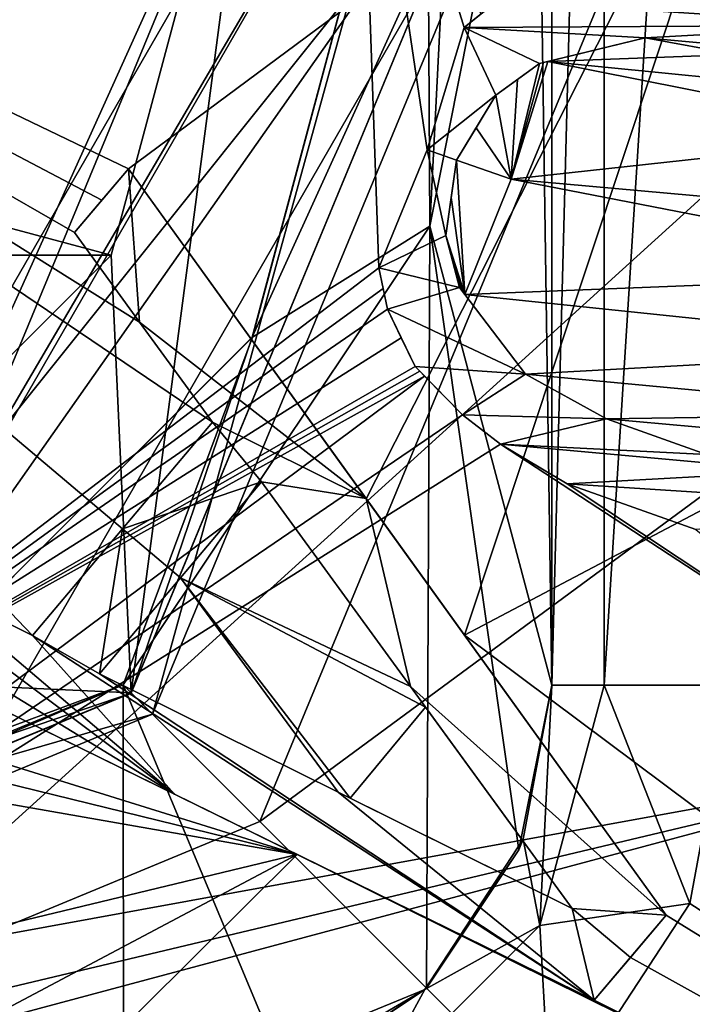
# Model space of a CAD drawing. Header units: millimetres. Extents: x -20 to 172, y -100 to 100.
# Tile 335 of 346: x 125.02 to 128.79, y 66.11 to 71.63. Entities that reach past the tile are written whole.
import ezdxf

# ---------------------------------------------------------------- set-up
doc = ezdxf.new("R2010")
doc.units = ezdxf.units.MM
doc.header["$LTSCALE"] = 37.722908
for name, color, linetype in [('1328', 7, 'CONTINUOUS'), ('1329', 7, 'CONTINUOUS'), ('1332', 7, 'CONTINUOUS'), ('1636', 7, 'CONTINUOUS'), ('1637', 7, 'CONTINUOUS'), ('1645', 7, 'CONTINUOUS'), ('1646', 7, 'CONTINUOUS'), ('1647', 7, 'CONTINUOUS'), ('1648', 7, 'CONTINUOUS'), ('1650', 7, 'CONTINUOUS'), ('1652', 7, 'CONTINUOUS'), ('1654', 7, 'CONTINUOUS'), ('1758', 7, 'CONTINUOUS'), ('1759', 7, 'CONTINUOUS'), ('1760', 7, 'CONTINUOUS'), ('1761', 7, 'CONTINUOUS'), ('1762', 7, 'CONTINUOUS'), ('1763', 7, 'CONTINUOUS'), ('1764', 7, 'CONTINUOUS'), ('1769', 7, 'CONTINUOUS'), ('1770', 7, 'CONTINUOUS'), ('1771', 7, 'CONTINUOUS'), ('1772', 7, 'CONTINUOUS'), ('1773', 7, 'CONTINUOUS'), ('1774', 7, 'CONTINUOUS'), ('1775', 7, 'CONTINUOUS'), ('1776', 7, 'CONTINUOUS'), ('1777', 7, 'CONTINUOUS'), ('1795', 7, 'CONTINUOUS'), ('1796', 7, 'CONTINUOUS'), ('3851', 7, 'CONTINUOUS'), ('3853', 7, 'CONTINUOUS'), ('3854', 7, 'CONTINUOUS'), ('3856', 7, 'CONTINUOUS'), ('3859', 7, 'CONTINUOUS'), ('3863', 7, 'CONTINUOUS'), ('3867', 7, 'CONTINUOUS'), ('3868', 7, 'CONTINUOUS'), ('3870', 7, 'CONTINUOUS'), ('3875', 7, 'CONTINUOUS'), ('3877', 7, 'CONTINUOUS'), ('3878', 7, 'CONTINUOUS'), ('3879', 7, 'CONTINUOUS'), ('3880', 7, 'CONTINUOUS'), ('3882', 7, 'CONTINUOUS'), ('3915', 7, 'CONTINUOUS'), ('3916', 7, 'CONTINUOUS'), ('3917', 7, 'CONTINUOUS'), ('3918', 7, 'CONTINUOUS'), ('3919', 7, 'CONTINUOUS'), ('3920', 7, 'CONTINUOUS'), ('3922', 7, 'CONTINUOUS'), ('3923', 7, 'CONTINUOUS'), ('3924', 7, 'CONTINUOUS'), ('3925', 7, 'CONTINUOUS'), ('4069', 7, 'CONTINUOUS')]:
    doc.layers.add(name, color=color, linetype=linetype)

msp = doc.modelspace()

# ---------------------------------------------------------------- linework, layer by layer
at = {"layer": '1328', "color": 7, "linetype": 'Continuous', "true_color": 0xf5f5f5}
for points in [[(129, 73.5, -15), (130.6065, 62.8935, -15), (126.364, 67.136, -15), (129, 73.5, -15)], [(126.364, 67.136, -15), (130.6065, 62.8935, -15), (120, 64.5, -15), (126.364, 67.136, -15)]]:
    msp.add_3dface(points, dxfattribs=at)
at = {"layer": '1329', "color": 7, "linetype": 'Continuous', "true_color": 0xf5f5f5}
for points in [[(130.6065, 62.8935, -12), (135, 73.5, -12), (126.364, 67.136, -12), (130.6065, 62.8935, -12)], [(135, 73.5, -12), (129, 73.5, -12), (126.364, 67.136, -12), (135, 73.5, -12)], [(120, 64.5, -12), (130.6065, 62.8935, -12), (126.364, 67.136, -12), (120, 64.5, -12)]]:
    msp.add_3dface(points, dxfattribs=at)
at = {"layer": '1332', "color": 7, "linetype": 'Continuous', "true_color": 0xf5f5f5}
for points in [[(129, 73.5, -15), (126.364, 67.136, -15), (129, 73.5, -12), (129, 73.5, -15)], [(129, 73.5, -12), (126.364, 67.136, -15), (126.364, 67.136, -12), (129, 73.5, -12)], [(126.364, 67.136, -15), (120, 64.5, -15), (126.364, 67.136, -12), (126.364, 67.136, -15)], [(120, 64.5, -15), (120, 64.5, -12), (126.364, 67.136, -12), (120, 64.5, -15)]]:
    msp.add_3dface(points, dxfattribs=at)
at = {"layer": '1636', "color": 7, "linetype": 'Continuous', "true_color": 0xf5f5f5}
for points in [[(128.25, 73.5, -15), (124.125, 66.3553, -15), (132, 73.5, -15), (128.25, 73.5, -15)], [(132, 73.5, -15), (124.125, 66.3553, -15), (130.3912, 67.4992, -15), (132, 73.5, -15)], [(130.3912, 67.4992, -15), (124.125, 66.3553, -15), (114, 63.1077, -15), (130.3912, 67.4992, -15)], [(126, 63.1077, -15), (130.3912, 67.4992, -15), (114, 63.1077, -15), (126, 63.1077, -15)]]:
    msp.add_3dface(points, dxfattribs=at)
at = {"layer": '1637', "color": 7, "linetype": 'Continuous', "true_color": 0xf5f5f5}
for points in [[(128.6368, 73.3446, -28.55), (128.8894, 73.3819, -28.55), (130.6637, 70.9407, -28.55), (128.6368, 73.3446, -28.55)], [(128.2064, 72.6531, -28.55), (128.6368, 73.3446, -28.55), (130.1863, 71.376, -28.55), (128.2064, 72.6531, -28.55)], [(130.1863, 71.376, -28.55), (128.6368, 73.3446, -28.55), (130.3989, 71.2119, -28.55), (130.1863, 71.376, -28.55)], [(130.3989, 71.2119, -28.55), (128.6368, 73.3446, -28.55), (130.6637, 70.9407, -28.55), (130.3989, 71.2119, -28.55)], [(129.0918, 71.8543, -28.55), (128.2064, 72.6531, -28.55), (129.8134, 71.5973, -28.55), (129.0918, 71.8543, -28.55)], [(129.8134, 71.5973, -28.55), (128.2064, 72.6531, -28.55), (130.1863, 71.376, -28.55), (129.8134, 71.5973, -28.55)], [(128.5232, 71.526, -28.55), (129.0322, 71.4332, -28.55), (127.9768, 71.3945, -28.55), (128.5232, 71.526, -28.55)], [(129.0322, 71.4332, -28.55), (129.5934, 71.2333, -28.55), (127.9768, 71.3945, -28.55), (129.0322, 71.4332, -28.55)], [(127.9768, 71.3945, -28.55), (130.0465, 70.9835, -28.55), (127.7728, 70.7349, -28.55), (127.9768, 71.3945, -28.55)], [(129.5934, 71.2333, -28.55), (130.0465, 70.9835, -28.55), (127.9768, 71.3945, -28.55), (129.5934, 71.2333, -28.55)], [(130.0465, 70.9835, -28.55), (130.4157, 70.4982, -28.55), (127.7728, 70.7349, -28.55), (130.0465, 70.9835, -28.55)], [(130.4922, 70.2056, -28.55), (127.5119, 70.0893, -28.55), (127.7728, 70.7349, -28.55), (130.4922, 70.2056, -28.55)], [(130.4157, 70.4982, -28.55), (130.4922, 70.2056, -28.55), (127.7728, 70.7349, -28.55), (130.4157, 70.4982, -28.55)], [(130.4326, 69.7845, -28.55), (127.5119, 70.0893, -28.55), (130.4922, 70.2056, -28.55), (130.4326, 69.7845, -28.55)], [(127.8522, 69.642, -28.55), (127.5119, 70.0893, -28.55), (130.4326, 69.7845, -28.55), (127.8522, 69.642, -28.55)], [(130.2126, 69.4205, -28.55), (127.8522, 69.642, -28.55), (130.4326, 69.7845, -28.55), (130.2126, 69.4205, -28.55)], [(127.2869, 69.6317, -28.55), (127.4999, 69.4136, -28.55), (121.6239, 65.4119, -28.55), (127.2869, 69.6317, -28.55)], [(128.3053, 69.3921, -28.55), (127.8522, 69.642, -28.55), (130.2126, 69.4205, -28.55), (128.3053, 69.3921, -28.55)], [(127.4999, 69.4136, -28.55), (127.7124, 69.2494, -28.55), (121.6239, 65.4119, -28.55), (127.4999, 69.4136, -28.55)], [(129.9684, 69.2421, -28.55), (128.3053, 69.3921, -28.55), (130.2126, 69.4205, -28.55), (129.9684, 69.2421, -28.55)], [(128.8665, 69.1923, -28.55), (128.3053, 69.3921, -28.55), (129.9684, 69.2421, -28.55), (128.8665, 69.1923, -28.55)], [(127.7124, 69.2494, -28.55), (130.3912, 67.4992, -28.55), (121.6239, 65.4119, -28.55), (127.7124, 69.2494, -28.55)], [(128.0853, 69.0282, -28.55), (130.3912, 67.4992, -28.55), (127.7124, 69.2494, -28.55), (128.0853, 69.0282, -28.55)], [(128.8069, 68.7712, -28.55), (130.3912, 67.4992, -28.55), (128.0853, 69.0282, -28.55), (128.8069, 68.7712, -28.55)], [(114, 63.1077, -28.55), (109.6088, 67.4992, -28.55), (126, 63.1077, -28.55), (114, 63.1077, -28.55)], [(126, 63.1077, -28.55), (109.6088, 67.4992, -28.55), (121.6239, 65.4119, -28.55), (126, 63.1077, -28.55)], [(130.3912, 67.4992, -28.55), (126, 63.1077, -28.55), (121.6239, 65.4119, -28.55), (130.3912, 67.4992, -28.55)]]:
    msp.add_3dface(points, dxfattribs=at)
at = {"layer": '1645', "color": 7, "linetype": 'Continuous', "true_color": 0xf5f5f5}
for points in [[(126.9175, 73.5, -16.3325), (126.9175, 73.5, -27.2175), (123.4587, 67.5093, -27.2175), (126.9175, 73.5, -16.3325)], [(126.9175, 73.5, -16.3325), (123.4587, 67.5093, -27.2175), (123.4587, 67.5093, -16.3325), (126.9175, 73.5, -16.3325)]]:
    msp.add_3dface(points, dxfattribs=at)
at = {"layer": '1646', "color": 7, "linetype": 'Continuous', "true_color": 0xf5f5f5}
for points in [[(123.4587, 67.5093, -27.2175), (126.9175, 73.5, -27.2175), (127.0297, 70.2373, -28.05), (123.4587, 67.5093, -27.2175)], [(127.0297, 70.2373, -28.05), (126.9175, 73.5, -27.2175), (127.3006, 70.8992, -28.05), (127.0297, 70.2373, -28.05)], [(127.3006, 70.8992, -28.05), (126.9175, 73.5, -27.2175), (127.5096, 71.5846, -28.05), (127.3006, 70.8992, -28.05)], [(127.5096, 71.5846, -28.05), (126.9175, 73.5, -27.2175), (127.6013, 71.6586, -28.1211), (127.5096, 71.5846, -28.05)], [(123.4587, 67.5093, -27.2175), (127.0297, 70.2373, -28.05), (127.054, 70.122, -28.1211), (123.4587, 67.5093, -27.2175)], [(127.0784, 70.006, -28.1938), (123.4587, 67.5093, -27.2175), (127.054, 70.122, -28.1211), (127.0784, 70.006, -28.1938)], [(127.1564, 69.8461, -28.3352), (123.4587, 67.5093, -27.2175), (127.0784, 70.006, -28.1938), (127.1564, 69.8461, -28.3352)], [(127.2351, 69.6848, -28.4794), (123.4587, 67.5093, -27.2175), (127.1564, 69.8461, -28.3352), (127.2351, 69.6848, -28.4794)], [(127.261, 69.6583, -28.5147), (123.4587, 67.5093, -27.2175), (127.2351, 69.6848, -28.4794), (127.261, 69.6583, -28.5147)], [(127.2869, 69.6317, -28.55), (121.6239, 65.4119, -28.55), (123.4587, 67.5093, -27.2175), (127.2869, 69.6317, -28.55)], [(127.2869, 69.6317, -28.55), (123.4587, 67.5093, -27.2175), (127.261, 69.6583, -28.5147), (127.2869, 69.6317, -28.55)]]:
    msp.add_3dface(points, dxfattribs=at)
at = {"layer": '1647', "color": 7, "linetype": 'Continuous', "true_color": 0xf5f5f5}
for points in [[(127.9768, 71.3945, -28.55), (127.7728, 70.7349, -28.55), (127.9536, 71.3889, -28.529), (127.9768, 71.3945, -28.55)], [(127.9536, 71.3889, -28.529), (127.7728, 70.7349, -28.55), (127.9304, 71.3833, -28.508), (127.9536, 71.3889, -28.529)], [(127.9304, 71.3833, -28.508), (127.7728, 70.7349, -28.55), (127.8078, 71.2938, -28.4135), (127.9304, 71.3833, -28.508)], [(127.8078, 71.2938, -28.4135), (127.7728, 70.7349, -28.55), (127.6861, 71.2049, -28.3215), (127.8078, 71.2938, -28.4135)], [(127.6861, 71.2049, -28.3215), (127.7728, 70.7349, -28.55), (127.5758, 71.0223, -28.2706), (127.6861, 71.2049, -28.3215)], [(127.5758, 71.0223, -28.2706), (127.7728, 70.7349, -28.55), (127.4662, 70.841, -28.2255), (127.5758, 71.0223, -28.2706)], [(127.4662, 70.841, -28.2255), (127.5119, 70.0893, -28.55), (127.4365, 70.6313, -28.2706), (127.4662, 70.841, -28.2255)], [(127.7728, 70.7349, -28.55), (127.5119, 70.0893, -28.55), (127.4662, 70.841, -28.2255), (127.7728, 70.7349, -28.55)], [(127.4365, 70.6313, -28.2706), (127.5119, 70.0893, -28.55), (127.4065, 70.4199, -28.3215), (127.4365, 70.6313, -28.2706)], [(127.4065, 70.4199, -28.3215), (127.5119, 70.0893, -28.55), (127.4446, 70.2741, -28.4135), (127.4065, 70.4199, -28.3215)], [(127.5119, 70.0893, -28.55), (127.4975, 70.1083, -28.529), (127.4446, 70.2741, -28.4135), (127.5119, 70.0893, -28.55)], [(127.483, 70.1273, -28.508), (127.4446, 70.2741, -28.4135), (127.4975, 70.1083, -28.529), (127.483, 70.1273, -28.508)]]:
    msp.add_3dface(points, dxfattribs=at)
at = {"layer": '1648', "color": 7, "linetype": 'Continuous', "true_color": 0xf5f5f5}
for points in [[(124.125, 66.3553, -15), (128.25, 73.5, -15), (123.4587, 67.5093, -16.3325), (124.125, 66.3553, -15)], [(128.25, 73.5, -15), (126.9175, 73.5, -16.3325), (123.4587, 67.5093, -16.3325), (128.25, 73.5, -15)]]:
    msp.add_3dface(points, dxfattribs=at)
at = {"layer": '1650', "color": 7, "linetype": 'Continuous', "true_color": 0xf5f5f5}
msp.add_3dface([(126, 63.1077, -28.55), (130.3912, 67.4992, -28.55), (128.9428, 64.8067, -28.2776), (126, 63.1077, -28.55)], dxfattribs=at)
at = {"layer": '1652', "color": 7, "linetype": 'Continuous', "true_color": 0xf5f5f5}
msp.add_3dface([(130.3912, 67.4992, -15), (126, 63.1077, -15), (128.9428, 64.8067, -15.2724), (130.3912, 67.4992, -15)], dxfattribs=at)
at = {"layer": '1654', "color": 7, "linetype": 'Continuous', "true_color": 0xf5f5f5}
for points in [[(129.0918, 71.8543, -28.05), (129.8134, 71.5973, -28.05), (127.6935, 71.7331, -28.05), (129.0918, 71.8543, -28.05)], [(129.8134, 71.5973, -28.05), (127.5096, 71.5846, -28.05), (127.6935, 71.7331, -28.05), (129.8134, 71.5973, -28.05)], [(128.5232, 71.526, -28.05), (127.5096, 71.5846, -28.05), (129.8134, 71.5973, -28.05), (128.5232, 71.526, -28.05)], [(130.1863, 71.376, -28.05), (128.5232, 71.526, -28.05), (129.8134, 71.5973, -28.05), (130.1863, 71.376, -28.05)], [(127.3006, 70.8992, -28.05), (127.5096, 71.5846, -28.05), (127.6861, 71.2049, -28.05), (127.3006, 70.8992, -28.05)], [(127.6861, 71.2049, -28.05), (127.5096, 71.5846, -28.05), (127.9304, 71.3833, -28.05), (127.6861, 71.2049, -28.05)], [(127.9304, 71.3833, -28.05), (127.5096, 71.5846, -28.05), (128.5232, 71.526, -28.05), (127.9304, 71.3833, -28.05)], [(129.0322, 71.4332, -28.05), (128.5232, 71.526, -28.05), (130.1863, 71.376, -28.05), (129.0322, 71.4332, -28.05)], [(127.4662, 70.841, -28.05), (127.3006, 70.8992, -28.05), (127.6861, 71.2049, -28.05), (127.4662, 70.841, -28.05)], [(127.0297, 70.2373, -28.05), (127.3006, 70.8992, -28.05), (127.4065, 70.4199, -28.05), (127.0297, 70.2373, -28.05)], [(127.4065, 70.4199, -28.05), (127.3006, 70.8992, -28.05), (127.4662, 70.841, -28.05), (127.4065, 70.4199, -28.05)], [(127.483, 70.1273, -28.05), (127.0297, 70.2373, -28.05), (127.4065, 70.4199, -28.05), (127.483, 70.1273, -28.05)], [(127.0297, 70.2373, -28.05), (127.483, 70.1273, -28.05), (127.0784, 70.006, -28.05), (127.0297, 70.2373, -28.05)], [(127.483, 70.1273, -28.05), (127.8522, 69.642, -28.05), (127.0784, 70.006, -28.05), (127.483, 70.1273, -28.05)], [(127.0784, 70.006, -28.05), (127.8522, 69.642, -28.05), (127.2351, 69.6848, -28.05), (127.0784, 70.006, -28.05)], [(127.2351, 69.6848, -28.05), (127.8522, 69.642, -28.05), (127.4999, 69.4136, -28.05), (127.2351, 69.6848, -28.05)], [(127.8522, 69.642, -28.05), (128.3053, 69.3921, -28.05), (127.4999, 69.4136, -28.05), (127.8522, 69.642, -28.05)], [(127.4999, 69.4136, -28.05), (128.3053, 69.3921, -28.05), (127.7124, 69.2494, -28.05), (127.4999, 69.4136, -28.05)], [(128.3053, 69.3921, -28.05), (128.8665, 69.1923, -28.05), (127.7124, 69.2494, -28.05), (128.3053, 69.3921, -28.05)], [(128.8665, 69.1923, -28.05), (129.3755, 69.0994, -28.05), (127.7124, 69.2494, -28.05), (128.8665, 69.1923, -28.05)], [(127.7124, 69.2494, -28.05), (129.3755, 69.0994, -28.05), (128.0853, 69.0282, -28.05), (127.7124, 69.2494, -28.05)], [(128.0853, 69.0282, -28.05), (129.3755, 69.0994, -28.05), (130.2052, 68.8924, -28.05), (128.0853, 69.0282, -28.05)], [(128.8069, 68.7712, -28.05), (128.0853, 69.0282, -28.05), (130.2052, 68.8924, -28.05), (128.8069, 68.7712, -28.05)]]:
    msp.add_3dface(points, dxfattribs=at)
at = {"layer": '1758', "color": 7, "linetype": 'Continuous', "true_color": 0xf5f5f5}
for points in [[(128.8069, 68.7712, -28.55), (128.0853, 69.0282, -28.55), (128.8069, 68.7712, -28.05), (128.8069, 68.7712, -28.55)], [(128.0853, 69.0282, -28.55), (128.0853, 69.0282, -28.05), (128.8069, 68.7712, -28.05), (128.0853, 69.0282, -28.55)]]:
    msp.add_3dface(points, dxfattribs=at)
at = {"layer": '1759', "color": 7, "linetype": 'Continuous', "true_color": 0xf5f5f5}
for points in [[(128.0853, 69.0282, -28.55), (127.7124, 69.2494, -28.55), (127.7124, 69.2494, -28.05), (128.0853, 69.0282, -28.55)], [(128.0853, 69.0282, -28.55), (127.7124, 69.2494, -28.05), (128.0853, 69.0282, -28.05), (128.0853, 69.0282, -28.55)]]:
    msp.add_3dface(points, dxfattribs=at)
at = {"layer": '1760', "color": 7, "linetype": 'Continuous', "true_color": 0xf5f5f5}
for points in [[(127.7124, 69.2494, -28.55), (127.4999, 69.4136, -28.55), (127.4999, 69.4136, -28.05), (127.7124, 69.2494, -28.55)], [(127.7124, 69.2494, -28.55), (127.4999, 69.4136, -28.05), (127.7124, 69.2494, -28.05), (127.7124, 69.2494, -28.55)]]:
    msp.add_3dface(points, dxfattribs=at)
at = {"layer": '1761', "color": 7, "linetype": 'Continuous', "true_color": 0xf5f5f5}
for points in [[(127.4999, 69.4136, -28.55), (127.261, 69.6583, -28.5147), (127.2351, 69.6848, -28.4794), (127.4999, 69.4136, -28.55)], [(127.4999, 69.4136, -28.55), (127.2351, 69.6848, -28.4794), (127.2351, 69.6848, -28.05), (127.4999, 69.4136, -28.55)], [(127.4999, 69.4136, -28.55), (127.2351, 69.6848, -28.05), (127.4999, 69.4136, -28.05), (127.4999, 69.4136, -28.55)], [(127.4999, 69.4136, -28.55), (127.2869, 69.6317, -28.55), (127.261, 69.6583, -28.5147), (127.4999, 69.4136, -28.55)]]:
    msp.add_3dface(points, dxfattribs=at)
at = {"layer": '1762', "color": 7, "linetype": 'Continuous', "true_color": 0xf5f5f5}
for points in [[(127.2351, 69.6848, -28.4794), (127.1564, 69.8461, -28.3352), (127.0784, 70.006, -28.05), (127.2351, 69.6848, -28.4794)], [(127.2351, 69.6848, -28.4794), (127.0784, 70.006, -28.05), (127.2351, 69.6848, -28.05), (127.2351, 69.6848, -28.4794)], [(127.1564, 69.8461, -28.3352), (127.0784, 70.006, -28.1938), (127.0784, 70.006, -28.05), (127.1564, 69.8461, -28.3352)]]:
    msp.add_3dface(points, dxfattribs=at)
at = {"layer": '1763', "color": 7, "linetype": 'Continuous', "true_color": 0xf5f5f5}
for points in [[(127.054, 70.122, -28.1211), (127.0297, 70.2373, -28.05), (127.0784, 70.006, -28.05), (127.054, 70.122, -28.1211)], [(127.0784, 70.006, -28.1938), (127.054, 70.122, -28.1211), (127.0784, 70.006, -28.05), (127.0784, 70.006, -28.1938)]]:
    msp.add_3dface(points, dxfattribs=at)
at = {"layer": '1764', "color": 7, "linetype": 'Continuous', "true_color": 0xf5f5f5}
msp.add_3dface([(127.5096, 71.5846, -28.05), (127.6013, 71.6586, -28.1211), (127.6935, 71.7331, -28.05), (127.5096, 71.5846, -28.05)], dxfattribs=at)
at = {"layer": '1769', "color": 7, "linetype": 'Continuous', "true_color": 0xf5f5f5}
for points in [[(129.0322, 71.4332, -28.55), (128.5232, 71.526, -28.55), (129.0322, 71.4332, -28.05), (129.0322, 71.4332, -28.55)], [(129.0322, 71.4332, -28.05), (128.5232, 71.526, -28.55), (128.5232, 71.526, -28.05), (129.0322, 71.4332, -28.05)]]:
    msp.add_3dface(points, dxfattribs=at)
at = {"layer": '1770', "color": 7, "linetype": 'Continuous', "true_color": 0xf5f5f5}
for points in [[(127.9536, 71.3889, -28.529), (127.9304, 71.3833, -28.508), (128.5232, 71.526, -28.05), (127.9536, 71.3889, -28.529)], [(127.9304, 71.3833, -28.508), (127.9304, 71.3833, -28.05), (128.5232, 71.526, -28.05), (127.9304, 71.3833, -28.508)], [(127.9768, 71.3945, -28.55), (127.9536, 71.3889, -28.529), (128.5232, 71.526, -28.05), (127.9768, 71.3945, -28.55)], [(128.5232, 71.526, -28.55), (127.9768, 71.3945, -28.55), (128.5232, 71.526, -28.05), (128.5232, 71.526, -28.55)]]:
    msp.add_3dface(points, dxfattribs=at)
at = {"layer": '1771', "color": 7, "linetype": 'Continuous', "true_color": 0xf5f5f5}
for points in [[(127.9304, 71.3833, -28.508), (127.8078, 71.2938, -28.4135), (127.6861, 71.2049, -28.05), (127.9304, 71.3833, -28.508)], [(127.9304, 71.3833, -28.508), (127.6861, 71.2049, -28.05), (127.9304, 71.3833, -28.05), (127.9304, 71.3833, -28.508)], [(127.8078, 71.2938, -28.4135), (127.6861, 71.2049, -28.3215), (127.6861, 71.2049, -28.05), (127.8078, 71.2938, -28.4135)]]:
    msp.add_3dface(points, dxfattribs=at)
at = {"layer": '1772', "color": 7, "linetype": 'Continuous', "true_color": 0xf5f5f5}
for points in [[(127.5758, 71.0223, -28.2706), (127.4662, 70.841, -28.2255), (127.6861, 71.2049, -28.05), (127.5758, 71.0223, -28.2706)], [(127.4662, 70.841, -28.2255), (127.4662, 70.841, -28.05), (127.6861, 71.2049, -28.05), (127.4662, 70.841, -28.2255)], [(127.6861, 71.2049, -28.3215), (127.5758, 71.0223, -28.2706), (127.6861, 71.2049, -28.05), (127.6861, 71.2049, -28.3215)]]:
    msp.add_3dface(points, dxfattribs=at)
at = {"layer": '1773', "color": 7, "linetype": 'Continuous', "true_color": 0xf5f5f5}
for points in [[(127.4365, 70.6313, -28.2706), (127.4065, 70.4199, -28.3215), (127.4662, 70.841, -28.05), (127.4365, 70.6313, -28.2706)], [(127.4065, 70.4199, -28.3215), (127.4065, 70.4199, -28.05), (127.4662, 70.841, -28.05), (127.4065, 70.4199, -28.3215)], [(127.4662, 70.841, -28.2255), (127.4365, 70.6313, -28.2706), (127.4662, 70.841, -28.05), (127.4662, 70.841, -28.2255)]]:
    msp.add_3dface(points, dxfattribs=at)
at = {"layer": '1774', "color": 7, "linetype": 'Continuous', "true_color": 0xf5f5f5}
for points in [[(127.4065, 70.4199, -28.3215), (127.4446, 70.2741, -28.4135), (127.483, 70.1273, -28.05), (127.4065, 70.4199, -28.3215)], [(127.4065, 70.4199, -28.3215), (127.483, 70.1273, -28.05), (127.4065, 70.4199, -28.05), (127.4065, 70.4199, -28.3215)], [(127.4446, 70.2741, -28.4135), (127.483, 70.1273, -28.508), (127.483, 70.1273, -28.05), (127.4446, 70.2741, -28.4135)]]:
    msp.add_3dface(points, dxfattribs=at)
at = {"layer": '1775', "color": 7, "linetype": 'Continuous', "true_color": 0xf5f5f5}
for points in [[(127.5119, 70.0893, -28.55), (127.8522, 69.642, -28.55), (127.483, 70.1273, -28.05), (127.5119, 70.0893, -28.55)], [(127.4975, 70.1083, -28.529), (127.5119, 70.0893, -28.55), (127.483, 70.1273, -28.05), (127.4975, 70.1083, -28.529)], [(127.8522, 69.642, -28.55), (127.8522, 69.642, -28.05), (127.483, 70.1273, -28.05), (127.8522, 69.642, -28.55)], [(127.483, 70.1273, -28.508), (127.4975, 70.1083, -28.529), (127.483, 70.1273, -28.05), (127.483, 70.1273, -28.508)]]:
    msp.add_3dface(points, dxfattribs=at)
at = {"layer": '1776', "color": 7, "linetype": 'Continuous', "true_color": 0xf5f5f5}
for points in [[(127.8522, 69.642, -28.55), (128.3053, 69.3921, -28.55), (127.8522, 69.642, -28.05), (127.8522, 69.642, -28.55)], [(128.3053, 69.3921, -28.55), (128.3053, 69.3921, -28.05), (127.8522, 69.642, -28.05), (128.3053, 69.3921, -28.55)]]:
    msp.add_3dface(points, dxfattribs=at)
at = {"layer": '1777', "color": 7, "linetype": 'Continuous', "true_color": 0xf5f5f5}
for points in [[(128.3053, 69.3921, -28.55), (128.8665, 69.1923, -28.55), (128.3053, 69.3921, -28.05), (128.3053, 69.3921, -28.55)], [(128.8665, 69.1923, -28.55), (128.8665, 69.1923, -28.05), (128.3053, 69.3921, -28.05), (128.8665, 69.1923, -28.55)]]:
    msp.add_3dface(points, dxfattribs=at)
at = {"layer": '1795', "color": 250, "linetype": 'Continuous', "true_color": 0x191919}
for points in [[(128.15, 73.5, -61), (127.35, 73.5, -60.2), (123.675, 67.1347, -60.2), (128.15, 73.5, -61)], [(125.7629, 67.7371, -61), (128.15, 73.5, -61), (123.675, 67.1347, -60.2), (125.7629, 67.7371, -61)], [(127.35, 73.5, -61.8), (125.7629, 67.7371, -61), (123.675, 67.1347, -61.8), (127.35, 73.5, -61.8)], [(128.15, 73.5, -61), (125.7629, 67.7371, -61), (127.35, 73.5, -61.8), (128.15, 73.5, -61)], [(120, 65.35, -61), (125.7629, 67.7371, -61), (123.675, 67.1347, -60.2), (120, 65.35, -61)], [(125.7629, 67.7371, -61), (120, 65.35, -61), (123.675, 67.1347, -61.8), (125.7629, 67.7371, -61)]]:
    msp.add_3dface(points, dxfattribs=at)
at = {"layer": '1796', "color": 250, "linetype": 'Continuous', "true_color": 0x191919}
for points in [[(123.675, 67.1347, -60.2), (127.35, 73.5, -60.2), (124.6315, 68.8685, -61), (123.675, 67.1347, -60.2)], [(127.35, 73.5, -61.8), (123.675, 67.1347, -61.8), (126.55, 73.5, -61), (127.35, 73.5, -61.8)], [(126.55, 73.5, -61), (123.675, 67.1347, -61.8), (124.6315, 68.8685, -61), (126.55, 73.5, -61)], [(127.35, 73.5, -60.2), (126.55, 73.5, -61), (124.6315, 68.8685, -61), (127.35, 73.5, -60.2)]]:
    msp.add_3dface(points, dxfattribs=at)
at = {"layer": '3851', "color": 7, "linetype": 'Continuous', "true_color": 0xf5f5f5}
for points in [[(129, 67.9, 12), (134.2378, 63.154, 12), (128.7723, 66.6767, 12), (129, 67.9, 12)], [(128.7723, 66.6767, 12), (134.2378, 63.154, 12), (127.9924, 65.4841, 12), (128.7723, 66.6767, 12)]]:
    msp.add_3dface(points, dxfattribs=at)
at = {"layer": '3853', "color": 7, "linetype": 'Continuous', "true_color": 0xf5f5f5}
for points in [[(129.2773, 73.5, 18.9925), (120, 73.5, 20.5), (125.6273, 70.7932, 19.8269), (129.2773, 73.5, 18.9925)], [(125.6273, 70.7932, 19.8269), (120, 73.5, 20.5), (125.4786, 70.6172, 19.8385), (125.6273, 70.7932, 19.8269)], [(125.4786, 70.6172, 19.8385), (120, 73.5, 20.5), (125.3248, 70.435, 19.8486), (125.4786, 70.6172, 19.8385)], [(125.3248, 70.435, 19.8486), (120, 73.5, 20.5), (125.6897, 69.934, 19.7202), (125.3248, 70.435, 19.8486)], [(125.6897, 69.934, 19.7202), (120, 73.5, 20.5), (126.0986, 69.3726, 19.5595), (125.6897, 69.934, 19.7202)], [(126.0986, 69.3726, 19.5595), (120, 73.5, 20.5), (125.5945, 68.7758, 19.5703), (126.0986, 69.3726, 19.5595)], [(125.5945, 68.7758, 19.5703), (120, 73.5, 20.5), (125.0905, 68.1788, 19.5595), (125.5945, 68.7758, 19.5703)], [(125.0905, 68.1788, 19.5595), (120, 73.5, 20.5), (124.4703, 68.487, 19.7198), (125.0905, 68.1788, 19.5595)], [(126.9599, 68.9443, 19.2944), (129.2773, 73.5, 18.9925), (125.6273, 70.7932, 19.8269), (126.9599, 68.9443, 19.2944)], [(127.5107, 68.1803, 19.017), (129.2773, 73.5, 18.9925), (126.9599, 68.9443, 19.2944), (127.5107, 68.1803, 19.017)], [(134.2387, 63.155, 14.625), (137.6, 73.5, 14.625), (127.5107, 68.1803, 19.017), (134.2387, 63.155, 14.625)], [(137.6, 73.5, 14.625), (129.2773, 73.5, 18.9925), (127.5107, 68.1803, 19.017), (137.6, 73.5, 14.625)], [(126.5724, 66.9521, 18.9925), (123.6111, 68.4056, 19.8269), (122.9957, 68.0636, 19.835), (126.5724, 66.9521, 18.9925)], [(125.8819, 67.291, 19.2238), (123.6111, 68.4056, 19.8269), (126.5724, 66.9521, 18.9925), (125.8819, 67.291, 19.2238)], [(134.2387, 63.155, 14.625), (127.5107, 68.1803, 19.017), (128.6409, 66.6122, 18.3364), (134.2387, 63.155, 14.625)], [(123.067, 67.811, 19.7783), (126.5724, 66.9521, 18.9925), (122.9957, 68.0636, 19.835), (123.067, 67.811, 19.7783)], [(123.1402, 67.5517, 19.7175), (126.5724, 66.9521, 18.9925), (123.067, 67.811, 19.7783), (123.1402, 67.5517, 19.7175)], [(122.4409, 65.9567, 19.4069), (126.5724, 66.9521, 18.9925), (123.1402, 67.5517, 19.7175), (122.4409, 65.9567, 19.4069)], [(126.5724, 66.9521, 18.9925), (121.7575, 64.3979, 18.9948), (123.9609, 64.3566, 18.7536), (126.5724, 66.9521, 18.9925)], [(121.7575, 64.3979, 18.9948), (126.5724, 66.9521, 18.9925), (122.4409, 65.9567, 19.4069), (121.7575, 64.3979, 18.9948)], [(134.2387, 63.155, 14.625), (126.5724, 66.9521, 18.9925), (123.9609, 64.3566, 18.7536), (134.2387, 63.155, 14.625)], [(126.5724, 66.9521, 18.9925), (134.2387, 63.155, 14.625), (128.2377, 66.1347, 18.3364), (126.5724, 66.9521, 18.9925)], [(128.4408, 66.3752, 18.3382), (134.2387, 63.155, 14.625), (128.6409, 66.6122, 18.3364), (128.4408, 66.3752, 18.3382)], [(128.2377, 66.1347, 18.3364), (134.2387, 63.155, 14.625), (128.4408, 66.3752, 18.3382), (128.2377, 66.1347, 18.3364)]]:
    msp.add_3dface(points, dxfattribs=at)
at = {"layer": '3854', "color": 7, "linetype": 'Continuous', "true_color": 0xf5f5f5}
for points in [[(127.981, 73.5, -10), (125.6425, 67.8559, -10), (127.981, 73.5, -66.4045), (127.981, 73.5, -10)], [(127.981, 73.5, -66.4045), (125.6425, 67.8559, -10), (125.6434, 67.8566, -66.4045), (127.981, 73.5, -66.4045)], [(125.6425, 67.8559, -10), (120, 65.5194, -10), (125.6434, 67.8566, -66.4045), (125.6425, 67.8559, -10)], [(125.6434, 67.8566, -66.4045), (120, 65.5194, -10), (120, 65.519, -66.4045), (125.6434, 67.8566, -66.4045)]]:
    msp.add_3dface(points, dxfattribs=at)
at = {"layer": '3856', "color": 7, "linetype": 'Continuous', "true_color": 0xf5f5f5}
for points in [[(126.3733, 69.0384, 19.4483), (125.9197, 68.5013, 19.457), (127.2079, 67.8923, 19.0404), (126.3733, 69.0384, 19.4483)], [(125.9197, 68.5013, 19.457), (125.466, 67.964, 19.4483), (126.8022, 67.2999, 19.0169), (125.9197, 68.5013, 19.457)], [(127.2079, 67.8923, 19.0404), (125.9197, 68.5013, 19.457), (127.2923, 67.7764, 18.9948), (127.2079, 67.8923, 19.0404)], [(127.2923, 67.7764, 18.9948), (125.9197, 68.5013, 19.457), (126.8705, 67.266, 18.9925), (127.2923, 67.7764, 18.9948)], [(126.8705, 67.266, 18.9925), (125.9197, 68.5013, 19.457), (126.8022, 67.2999, 19.0169), (126.8705, 67.266, 18.9925)], [(127.2923, 67.7764, 18.9948), (126.8705, 67.266, 18.9925), (128.1142, 66.648, 18.5075), (127.2923, 67.7764, 18.9948)]]:
    msp.add_3dface(points, dxfattribs=at)
at = {"layer": '3859', "color": 7, "linetype": 'Continuous', "true_color": 0xf5f5f5}
for points in [[(128, 79.1, 11), (128, 67.9, 11), (128, 79.1, 1.0205), (128, 79.1, 11)], [(128, 79.1, 1.0205), (128, 67.9, 11), (128, 73.5019, 0.2898), (128, 79.1, 1.0205)], [(128, 67.9, 11), (128, 67.9, 1.0205), (128, 73.5019, 0.2898), (128, 67.9, 11)]]:
    msp.add_3dface(points, dxfattribs=at)
at = {"layer": '3863', "color": 7, "linetype": 'Continuous', "true_color": 0xf5f5f5}
for points in [[(128, 67.9, 1.0205), (127.8392, 67.0364, 11), (127.8154, 66.977, 1.1922), (128, 67.9, 1.0205)], [(128, 67.9, 1.0205), (128, 67.9, 11), (127.8392, 67.0364, 11), (128, 67.9, 1.0205)], [(127.8392, 67.0364, 11), (127.2889, 66.1948, 11), (127.8154, 66.977, 1.1922), (127.8392, 67.0364, 11)], [(127.2889, 66.1948, 11), (127.2971, 66.2029, 1.25), (127.8154, 66.977, 1.1922), (127.2889, 66.1948, 11)], [(125.6, 65.5, 11), (126.5241, 65.6851, 1.1923), (127.2889, 66.1948, 11), (125.6, 65.5, 11)], [(126.5241, 65.6851, 1.1923), (127.2971, 66.2029, 1.25), (127.2889, 66.1948, 11), (126.5241, 65.6851, 1.1923)]]:
    msp.add_3dface(points, dxfattribs=at)
at = {"layer": '3867', "color": 7, "linetype": 'Continuous', "true_color": 0xf5f5f5}
for points in [[(127.8392, 67.0364, 11), (128, 67.9, 11), (127.9321, 66.5536, 11.7071), (127.8392, 67.0364, 11)], [(128.2929, 67.9, 11.7071), (128.7723, 66.6767, 12), (127.9321, 66.5536, 11.7071), (128.2929, 67.9, 11.7071)], [(128, 67.9, 11), (128.2929, 67.9, 11.7071), (127.9321, 66.5536, 11.7071), (128, 67.9, 11)], [(129, 67.9, 12), (128.7723, 66.6767, 12), (128.2929, 67.9, 11.7071), (129, 67.9, 12)], [(127.2889, 66.1948, 11), (127.8392, 67.0364, 11), (127.9321, 66.5536, 11.7071), (127.2889, 66.1948, 11)], [(128.7723, 66.6767, 12), (127.9924, 65.4841, 12), (127.9321, 66.5536, 11.7071), (128.7723, 66.6767, 12)], [(127.9321, 66.5536, 11.7071), (127.9924, 65.4841, 12), (126.9464, 65.5679, 11.7071), (127.9321, 66.5536, 11.7071)], [(127.2889, 66.1948, 11), (127.9321, 66.5536, 11.7071), (126.9464, 65.5679, 11.7071), (127.2889, 66.1948, 11)], [(125.6, 65.5, 11), (127.2889, 66.1948, 11), (125.6, 65.2071, 11.7071), (125.6, 65.5, 11)], [(127.2889, 66.1948, 11), (126.9464, 65.5679, 11.7071), (125.6, 65.2071, 11.7071), (127.2889, 66.1948, 11)]]:
    msp.add_3dface(points, dxfattribs=at)
at = {"layer": '3868', "color": 7, "linetype": 'Continuous', "true_color": 0xf5f5f5}
for points in [[(128, 67.9, 11), (128, 79.1, 11), (128.2929, 79.1, 11.7071), (128, 67.9, 11)], [(128, 67.9, 11), (128.2929, 79.1, 11.7071), (128.2929, 67.9, 11.7071), (128, 67.9, 11)], [(129, 79.1, 12), (129, 67.9, 12), (128.2929, 67.9, 11.7071), (129, 79.1, 12)], [(128.2929, 79.1, 11.7071), (129, 79.1, 12), (128.2929, 67.9, 11.7071), (128.2929, 79.1, 11.7071)]]:
    msp.add_3dface(points, dxfattribs=at)
at = {"layer": '3870', "color": 7, "linetype": 'Continuous', "true_color": 0xf5f5f5}
for points in [[(113.6145, 73.5, -68), (126.3855, 73.5, -68), (125.5302, 70.3082, -68), (113.6145, 73.5, -68)], [(114.4698, 70.3082, -68), (113.6145, 73.5, -68), (125.5302, 70.3082, -68), (114.4698, 70.3082, -68)], [(123.1918, 67.9698, -68), (114.4698, 70.3082, -68), (125.5302, 70.3082, -68), (123.1918, 67.9698, -68)]]:
    msp.add_3dface(points, dxfattribs=at)
at = {"layer": '3875', "color": 7, "linetype": 'Continuous', "true_color": 0xf5f5f5}
for points in [[(125.5302, 70.3082, -68), (126.3855, 73.5, -68), (125.6434, 67.8566, -66.4045), (125.5302, 70.3082, -68)], [(126.3855, 73.5, -68), (127.981, 73.5, -66.4045), (125.6434, 67.8566, -66.4045), (126.3855, 73.5, -68)], [(123.1918, 67.9698, -68), (125.5302, 70.3082, -68), (125.6434, 67.8566, -66.4045), (123.1918, 67.9698, -68)], [(123.1918, 67.9698, -68), (125.6434, 67.8566, -66.4045), (120, 65.519, -66.4045), (123.1918, 67.9698, -68)]]:
    msp.add_3dface(points, dxfattribs=at)
at = {"layer": '3877', "color": 7, "linetype": 'Continuous', "true_color": 0xf5f5f5}
for points in [[(127.9175, 73.5, 0.2556), (128, 67.9, 1.0205), (127.3157, 70.4722, 0.2556), (127.9175, 73.5, 0.2556)], [(128, 73.5019, 0.2898), (128, 67.9, 1.0205), (127.9175, 73.5, 0.2556), (128, 73.5019, 0.2898)], [(127.2971, 66.2029, 1.25), (125.5985, 67.9015, 0.2556), (127.3157, 70.4722, 0.2556), (127.2971, 66.2029, 1.25)], [(127.8154, 66.977, 1.1922), (127.2971, 66.2029, 1.25), (127.3157, 70.4722, 0.2556), (127.8154, 66.977, 1.1922)], [(128, 67.9, 1.0205), (127.8154, 66.977, 1.1922), (127.3157, 70.4722, 0.2556), (128, 67.9, 1.0205)]]:
    msp.add_3dface(points, dxfattribs=at)
at = {"layer": '3878', "color": 7, "linetype": 'Continuous', "true_color": 0xf5f5f5}
for points in [[(125.5985, 67.9015, 0.2556), (120.0019, 65.5, 0.2898), (120.0001, 65.5825, 0.2556), (125.5985, 67.9015, 0.2556)], [(125.6, 65.5, 1.0205), (120.0019, 65.5, 0.2898), (125.5985, 67.9015, 0.2556), (125.6, 65.5, 1.0205)], [(126.5241, 65.6851, 1.1923), (125.6, 65.5, 1.0205), (125.5985, 67.9015, 0.2556), (126.5241, 65.6851, 1.1923)], [(127.2971, 66.2029, 1.25), (126.5241, 65.6851, 1.1923), (125.5985, 67.9015, 0.2556), (127.2971, 66.2029, 1.25)]]:
    msp.add_3dface(points, dxfattribs=at)
at = {"layer": '3879', "color": 7, "linetype": 'Continuous', "true_color": 0xf5f5f5}
for points in [[(127.981, 73.5, -10), (126.3217, 69.8502, -10), (125.6425, 67.8559, -10), (127.981, 73.5, -10)], [(127.3, 73.5, -10), (126.3217, 69.8502, -10), (127.981, 73.5, -10), (127.3, 73.5, -10)], [(126.3217, 69.8502, -10), (123.65, 67.178, -10), (125.6425, 67.8559, -10), (126.3217, 69.8502, -10)], [(125.6425, 67.8559, -10), (123.65, 67.178, -10), (120, 65.5194, -10), (125.6425, 67.8559, -10)]]:
    msp.add_3dface(points, dxfattribs=at)
at = {"layer": '3880', "color": 7, "linetype": 'Continuous', "true_color": 0xf5f5f5}
for points in [[(126.3217, 69.8502, -10), (127.3, 73.5, -10), (126.322, 69.85, -0.6683), (126.3217, 69.8502, -10)], [(127.3, 73.5, -10), (127.3, 73.5, -0.6683), (126.322, 69.85, -0.6683), (127.3, 73.5, -10)], [(123.65, 67.178, -10), (126.3217, 69.8502, -10), (123.65, 67.178, -0.6683), (123.65, 67.178, -10)], [(123.65, 67.178, -0.6683), (126.3217, 69.8502, -10), (126.322, 69.85, -0.6683), (123.65, 67.178, -0.6683)]]:
    msp.add_3dface(points, dxfattribs=at)
at = {"layer": '3882', "color": 7, "linetype": 'Continuous', "true_color": 0xf5f5f5}
for points in [[(126.322, 69.85, -0.6683), (127.3, 73.5, -0.6683), (127.3157, 70.4722, 0.2556), (126.322, 69.85, -0.6683)], [(127.3157, 70.4722, 0.2556), (127.3, 73.5, -0.6683), (127.4686, 73.5, -0.1127), (127.3157, 70.4722, 0.2556)], [(127.9175, 73.5, 0.2556), (127.3157, 70.4722, 0.2556), (127.4686, 73.5, -0.1127), (127.9175, 73.5, 0.2556)], [(125.5985, 67.9015, 0.2556), (126.322, 69.85, -0.6683), (127.3157, 70.4722, 0.2556), (125.5985, 67.9015, 0.2556)], [(123.65, 67.178, -0.6683), (126.322, 69.85, -0.6683), (125.5985, 67.9015, 0.2556), (123.65, 67.178, -0.6683)], [(123.65, 67.178, -0.6683), (125.5985, 67.9015, 0.2556), (120.0001, 65.5825, 0.2556), (123.65, 67.178, -0.6683)]]:
    msp.add_3dface(points, dxfattribs=at)
at = {"layer": '3915', "color": 7, "linetype": 'Continuous', "true_color": 0xf5f5f5}
for points in [[(128.2377, 66.1347, 18.3364), (128.4408, 66.3752, 18.3382), (128.6409, 66.6122, 19.4132), (128.2377, 66.1347, 18.3364)], [(128.2377, 66.1347, 18.3364), (128.6409, 66.6122, 19.4132), (128.2377, 66.1347, 19.4132), (128.2377, 66.1347, 18.3364)], [(128.2377, 66.1347, 19.4132), (128.6409, 66.6122, 19.4132), (128.4407, 66.3751, 19.4149), (128.2377, 66.1347, 19.4132)], [(128.4408, 66.3752, 18.3382), (128.6409, 66.6122, 18.3364), (128.6409, 66.6122, 19.4132), (128.4408, 66.3752, 18.3382)]]:
    msp.add_3dface(points, dxfattribs=at)
at = {"layer": '3916', "color": 7, "linetype": 'Continuous', "true_color": 0xf5f5f5}
for points in [[(126.9599, 68.9443, 19.2944), (125.6273, 70.7932, 19.8269), (126.9595, 68.9449, 20.336), (126.9599, 68.9443, 19.2944)], [(125.6273, 70.7932, 19.8269), (125.6273, 70.7932, 20.8496), (126.9595, 68.9449, 20.336), (125.6273, 70.7932, 19.8269)], [(128.6409, 66.6122, 19.4132), (126.9599, 68.9443, 19.2944), (126.9595, 68.9449, 20.336), (128.6409, 66.6122, 19.4132)], [(127.5107, 68.1803, 19.017), (126.9599, 68.9443, 19.2944), (128.6409, 66.6122, 19.4132), (127.5107, 68.1803, 19.017)], [(128.6409, 66.6122, 18.3364), (127.5107, 68.1803, 19.017), (128.6409, 66.6122, 19.4132), (128.6409, 66.6122, 18.3364)]]:
    msp.add_3dface(points, dxfattribs=at)
at = {"layer": '3917', "color": 7, "linetype": 'Continuous', "true_color": 0xf5f5f5}
for points in [[(125.4786, 70.6172, 19.8385), (125.3248, 70.435, 19.8486), (125.6273, 70.7932, 20.8496), (125.4786, 70.6172, 19.8385)], [(125.6273, 70.7932, 20.8496), (125.3248, 70.435, 19.8486), (125.3248, 70.435, 20.8706), (125.6273, 70.7932, 20.8496)], [(125.6273, 70.7932, 19.8269), (125.4786, 70.6172, 19.8385), (125.6273, 70.7932, 20.8496), (125.6273, 70.7932, 19.8269)]]:
    msp.add_3dface(points, dxfattribs=at)
at = {"layer": '3918', "color": 7, "linetype": 'Continuous', "true_color": 0xf5f5f5}
for points in [[(125.3248, 70.435, 19.8486), (125.6897, 69.934, 19.7202), (125.3248, 70.435, 20.8706), (125.3248, 70.435, 19.8486)], [(125.3248, 70.435, 20.8706), (125.6897, 69.934, 19.7202), (125.6898, 69.9338, 20.7465), (125.3248, 70.435, 20.8706)], [(125.6897, 69.934, 19.7202), (126.0986, 69.3726, 19.5595), (125.6898, 69.9338, 20.7465), (125.6897, 69.934, 19.7202)], [(126.0986, 69.3726, 19.5595), (126.0986, 69.3726, 20.5915), (125.6898, 69.9338, 20.7465), (126.0986, 69.3726, 19.5595)]]:
    msp.add_3dface(points, dxfattribs=at)
at = {"layer": '3919', "color": 7, "linetype": 'Continuous', "true_color": 0xf5f5f5}
for points in [[(126.0986, 69.3726, 20.5915), (125.5945, 68.7758, 19.5703), (125.5944, 68.7756, 20.6019), (126.0986, 69.3726, 20.5915)], [(126.0986, 69.3726, 19.5595), (125.5945, 68.7758, 19.5703), (126.0986, 69.3726, 20.5915), (126.0986, 69.3726, 19.5595)], [(125.5945, 68.7758, 19.5703), (125.0905, 68.1788, 19.5595), (125.5944, 68.7756, 20.6019), (125.5945, 68.7758, 19.5703)], [(125.0905, 68.1788, 19.5595), (125.0905, 68.1788, 20.5915), (125.5944, 68.7756, 20.6019), (125.0905, 68.1788, 19.5595)]]:
    msp.add_3dface(points, dxfattribs=at)
at = {"layer": '3920', "color": 7, "linetype": 'Continuous', "true_color": 0xf5f5f5}
for points in [[(125.0905, 68.1788, 19.5595), (124.4703, 68.487, 19.7198), (125.0905, 68.1788, 20.5915), (125.0905, 68.1788, 19.5595)], [(125.0905, 68.1788, 20.5915), (124.4703, 68.487, 19.7198), (124.4766, 68.4839, 20.7447), (125.0905, 68.1788, 20.5915)]]:
    msp.add_3dface(points, dxfattribs=at)
at = {"layer": '3922', "color": 7, "linetype": 'Continuous', "true_color": 0xf5f5f5}
for points in [[(123.6111, 68.4056, 19.8269), (125.8819, 67.291, 19.2238), (123.6111, 68.4056, 20.8496), (123.6111, 68.4056, 19.8269)], [(123.6111, 68.4056, 20.8496), (125.8819, 67.291, 19.2238), (125.8856, 67.2892, 20.2667), (123.6111, 68.4056, 20.8496)], [(125.8819, 67.291, 19.2238), (126.5724, 66.9521, 18.9925), (125.8856, 67.2892, 20.2667), (125.8819, 67.291, 19.2238)], [(126.5724, 66.9521, 18.9925), (128.2377, 66.1347, 18.3364), (125.8856, 67.2892, 20.2667), (126.5724, 66.9521, 18.9925)], [(128.2377, 66.1347, 18.3364), (128.2377, 66.1347, 19.4132), (125.8856, 67.2892, 20.2667), (128.2377, 66.1347, 18.3364)]]:
    msp.add_3dface(points, dxfattribs=at)
at = {"layer": '3923', "color": 7, "linetype": 'Continuous', "true_color": 0xf5f5f5}
for points in [[(126.8022, 67.2999, 19.0169), (125.466, 67.964, 19.4483), (126.8021, 67.3, 20.0683), (126.8022, 67.2999, 19.0169)], [(125.466, 67.964, 19.4483), (125.466, 67.964, 20.4842), (126.8021, 67.3, 20.0683), (125.466, 67.964, 19.4483)], [(128.1142, 66.648, 19.5778), (126.8022, 67.2999, 19.0169), (126.8021, 67.3, 20.0683), (128.1142, 66.648, 19.5778)], [(126.8705, 67.266, 18.9925), (126.8022, 67.2999, 19.0169), (128.1142, 66.648, 19.5778), (126.8705, 67.266, 18.9925)], [(128.1142, 66.648, 18.5075), (126.8705, 67.266, 18.9925), (128.1142, 66.648, 19.5778), (128.1142, 66.648, 18.5075)]]:
    msp.add_3dface(points, dxfattribs=at)
at = {"layer": '3924', "color": 7, "linetype": 'Continuous', "true_color": 0xf5f5f5}
for points in [[(125.9197, 68.5013, 19.457), (126.3733, 69.0384, 19.4483), (125.9197, 68.5013, 20.4927), (125.9197, 68.5013, 19.457)], [(126.3733, 69.0384, 19.4483), (126.3733, 69.0384, 20.4842), (125.9197, 68.5013, 20.4927), (126.3733, 69.0384, 19.4483)], [(125.466, 67.964, 19.4483), (125.9197, 68.5013, 19.457), (125.466, 67.964, 20.4842), (125.466, 67.964, 19.4483)], [(125.466, 67.964, 20.4842), (125.9197, 68.5013, 19.457), (125.9197, 68.5013, 20.4927), (125.466, 67.964, 20.4842)]]:
    msp.add_3dface(points, dxfattribs=at)
at = {"layer": '3925', "color": 7, "linetype": 'Continuous', "true_color": 0xf5f5f5}
for points in [[(126.3733, 69.0384, 19.4483), (127.2079, 67.8923, 19.0404), (126.3733, 69.0384, 20.4842), (126.3733, 69.0384, 19.4483)], [(126.3733, 69.0384, 20.4842), (127.2079, 67.8923, 19.0404), (127.2075, 67.8929, 20.0912), (126.3733, 69.0384, 20.4842)], [(127.2079, 67.8923, 19.0404), (127.2923, 67.7764, 18.9948), (127.2075, 67.8929, 20.0912), (127.2079, 67.8923, 19.0404)], [(127.2923, 67.7764, 18.9948), (128.1142, 66.648, 18.5075), (127.2075, 67.8929, 20.0912), (127.2923, 67.7764, 18.9948)], [(128.1142, 66.648, 18.5075), (128.1142, 66.648, 19.5778), (127.2075, 67.8929, 20.0912), (128.1142, 66.648, 18.5075)]]:
    msp.add_3dface(points, dxfattribs=at)
at = {"layer": '4069', "color": 7, "linetype": 'Continuous', "true_color": 0xf5f5f5}
for points in [[(125.6273, 70.7932, 20.8496), (125.3248, 70.435, 20.8706), (125.6898, 69.9338, 20.7465), (125.6273, 70.7932, 20.8496)], [(126.9595, 68.9449, 20.336), (125.6273, 70.7932, 20.8496), (125.6898, 69.9338, 20.7465), (126.9595, 68.9449, 20.336)], [(126.0986, 69.3726, 20.5915), (126.9595, 68.9449, 20.336), (125.6898, 69.9338, 20.7465), (126.0986, 69.3726, 20.5915)], [(126.0986, 69.3726, 20.5915), (125.5944, 68.7756, 20.6019), (126.3733, 69.0384, 20.4842), (126.0986, 69.3726, 20.5915)], [(126.9595, 68.9449, 20.336), (126.0986, 69.3726, 20.5915), (126.3733, 69.0384, 20.4842), (126.9595, 68.9449, 20.336)], [(126.3733, 69.0384, 20.4842), (125.5944, 68.7756, 20.6019), (125.9197, 68.5013, 20.4927), (126.3733, 69.0384, 20.4842)], [(126.9595, 68.9449, 20.336), (126.3733, 69.0384, 20.4842), (127.2075, 67.8929, 20.0912), (126.9595, 68.9449, 20.336)], [(128.6409, 66.6122, 19.4132), (126.9595, 68.9449, 20.336), (127.2075, 67.8929, 20.0912), (128.6409, 66.6122, 19.4132)], [(123.9135, 68.7637, 20.8706), (123.7636, 68.5862, 20.8611), (125.8856, 67.2892, 20.2667), (123.9135, 68.7637, 20.8706)], [(124.4766, 68.4839, 20.7447), (123.9135, 68.7637, 20.8706), (125.8856, 67.2892, 20.2667), (124.4766, 68.4839, 20.7447)], [(125.5944, 68.7756, 20.6019), (125.0905, 68.1788, 20.5915), (125.466, 67.964, 20.4842), (125.5944, 68.7756, 20.6019)], [(125.5944, 68.7756, 20.6019), (125.466, 67.964, 20.4842), (125.9197, 68.5013, 20.4927), (125.5944, 68.7756, 20.6019)], [(123.7636, 68.5862, 20.8611), (123.6111, 68.4056, 20.8496), (125.8856, 67.2892, 20.2667), (123.7636, 68.5862, 20.8611)], [(125.0905, 68.1788, 20.5915), (124.4766, 68.4839, 20.7447), (125.8856, 67.2892, 20.2667), (125.0905, 68.1788, 20.5915)], [(128.2377, 66.1347, 19.4132), (125.0905, 68.1788, 20.5915), (125.8856, 67.2892, 20.2667), (128.2377, 66.1347, 19.4132)], [(125.0905, 68.1788, 20.5915), (128.2377, 66.1347, 19.4132), (125.466, 67.964, 20.4842), (125.0905, 68.1788, 20.5915)], [(125.466, 67.964, 20.4842), (128.2377, 66.1347, 19.4132), (126.8021, 67.3, 20.0683), (125.466, 67.964, 20.4842)], [(128.1142, 66.648, 19.5778), (128.6409, 66.6122, 19.4132), (127.2075, 67.8929, 20.0912), (128.1142, 66.648, 19.5778)], [(128.2377, 66.1347, 19.4132), (128.1142, 66.648, 19.5778), (126.8021, 67.3, 20.0683), (128.2377, 66.1347, 19.4132)], [(128.4407, 66.3751, 19.4149), (128.6409, 66.6122, 19.4132), (128.1142, 66.648, 19.5778), (128.4407, 66.3751, 19.4149)], [(128.2377, 66.1347, 19.4132), (128.4407, 66.3751, 19.4149), (128.1142, 66.648, 19.5778), (128.2377, 66.1347, 19.4132)]]:
    msp.add_3dface(points, dxfattribs=at)

doc.saveas('drawing.dxf')
